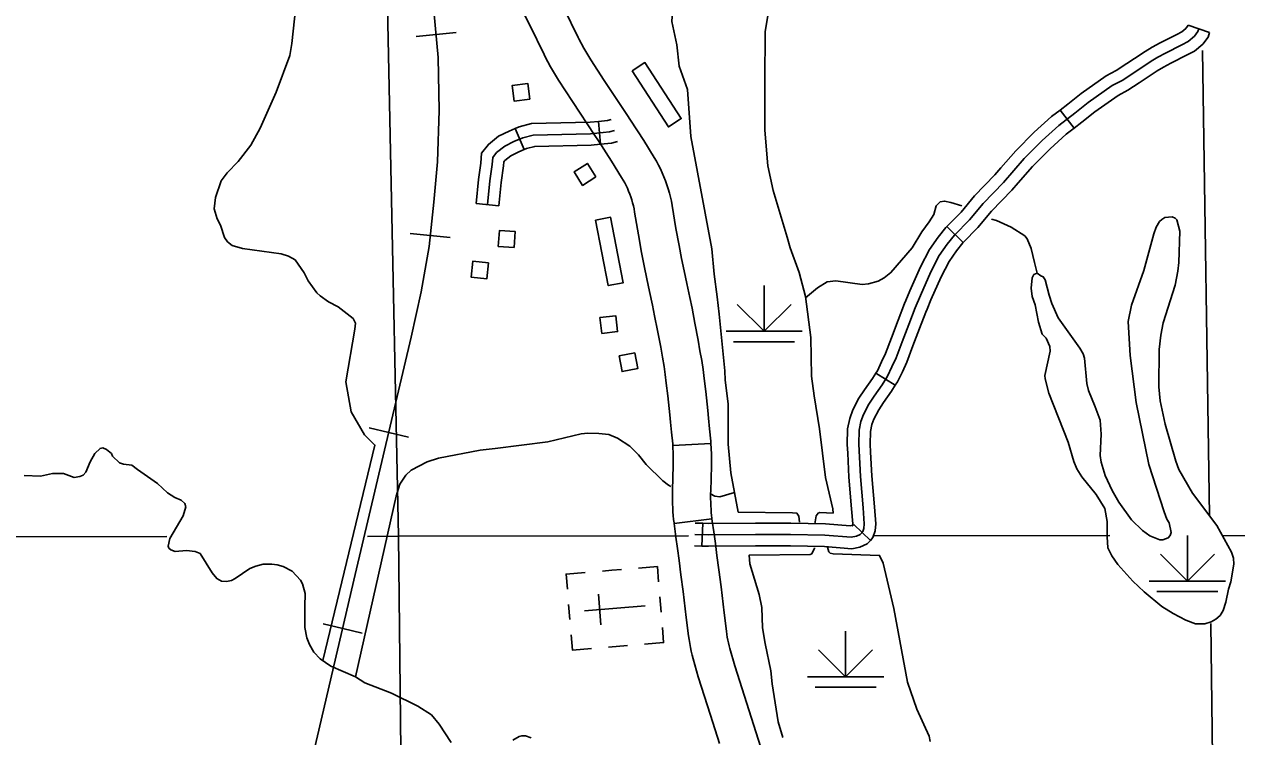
# Model space of a CAD drawing. Extents: x -19 to 366, y -4 to 359.
# Drawn here: x 158.742 to 160.247, y 177.751 to 178.636 of the extents above; entities that cross this region are included whole.
import ezdxf

# ---------------------------------------------------------------- set-up
doc = ezdxf.new("R2010")
doc.units = 0
for name, color, linetype in [('Level 10', 7, 'Continuous'), ('Level 32', 7, 'Continuous'), ('Level 35', 7, 'Continuous'), ('Level 40', 7, 'Continuous'), ('Level 44', 7, 'Continuous'), ('Level 45', 7, 'Continuous'), ('Level 47', 7, 'Continuous'), ('Level 5', 7, 'Continuous'), ('Level 56', 7, 'Continuous'), ('Level 57', 7, 'Continuous'), ('Level 60', 7, 'Continuous')]:
    doc.layers.add(name, color=color, linetype=linetype)

msp = doc.modelspace()

# ---------------------------------------------------------------- linework, layer by layer
at = {"layer": 'Level 10'}
for p, q in [((159.4543, 178.4908), (159.4543, 178.4908)), ((159.5111, 178.3357), (159.5111, 178.3356)), ((159.5466, 178.1128), (159.5939, 178.1153)), ((159.5953, 178.0217), (159.5483, 178.016)), ((159.5953, 178.0217), (159.5483, 178.016)), ((159.5505, 177.9992), (159.5505, 177.999))]:
    msp.add_line(p, q, dxfattribs=at)
for points in [[(159.3524, 178.6676), (159.369, 178.6344)], [(159.494, 178.5166), (159.4895, 178.5235), (159.4616, 178.5657), (159.445, 178.5915), (159.4361, 178.6059), (159.4302, 178.6173), (159.4292, 178.6193), (159.4115, 178.6553)], [(159.369, 178.6344), (159.387, 178.5978), (159.3883, 178.5953), (159.3949, 178.5826), (159.4049, 178.5663), (159.422, 178.5398), (159.4499, 178.4976), (159.4543, 178.4908)], [(159.5575, 178.345), (159.5544, 178.3609), (159.5506, 178.3821), (159.5458, 178.4106), (159.5449, 178.4158), (159.5438, 178.421), (159.5425, 178.4261), (159.541, 178.4313), (159.5394, 178.4364), (159.5376, 178.4414), (159.5357, 178.4463), (159.5335, 178.4513), (159.5313, 178.4561), (159.5289, 178.4608), (159.5263, 178.4656), (159.5236, 178.4701), (159.5106, 178.4911), (159.494, 178.5166)], [(159.4543, 178.4908), (159.4706, 178.4657), (159.4831, 178.4455), (159.4852, 178.4421), (159.487, 178.4388), (159.4887, 178.4354), (159.4903, 178.4319), (159.4918, 178.4284), (159.4932, 178.4248), (159.4945, 178.4212), (159.4957, 178.4176), (159.4967, 178.4139), (159.4977, 178.4102), (159.4985, 178.4064), (159.4992, 178.4025), (159.5039, 178.3741), (159.5078, 178.3521), (159.5111, 178.3357)], [(159.5939, 178.1153), (159.5937, 178.1182), (159.5924, 178.1336), (159.5911, 178.1468), (159.59, 178.156), (159.5876, 178.1797), (159.5855, 178.1958), (159.5842, 178.2071), (159.5825, 178.2184), (159.5804, 178.2303), (159.5782, 178.2433), (159.5742, 178.2644), (159.5705, 178.2831), (159.5678, 178.2964), (159.564, 178.3139), (159.5607, 178.3293), (159.5575, 178.345)], [(159.5111, 178.3356), (159.5144, 178.3197), (159.5177, 178.304), (159.5214, 178.2867), (159.524, 178.2738), (159.5277, 178.2554), (159.5316, 178.2349), (159.5337, 178.2222), (159.5358, 178.2107), (159.5373, 178.2008), (159.5385, 178.19), (159.5406, 178.1744), (159.5429, 178.1509), (159.544, 178.1417), (159.5452, 178.1292), (159.5465, 178.1148), (159.5466, 178.1128)], [(159.5483, 178.016), (159.5482, 178.0168), (159.5477, 178.0209), (159.5473, 178.0257), (159.5469, 178.0305), (159.5466, 178.0354), (159.5464, 178.0402), (159.5463, 178.047), (159.5463, 178.0537), (159.5463, 178.0572), (159.5472, 178.088), (159.5472, 178.1013), (159.5466, 178.1128)], [(159.5939, 178.1153), (159.5945, 178.1025), (159.5945, 178.0873), (159.5937, 178.0561), (159.5936, 178.0533), (159.5936, 178.0475), (159.5937, 178.0417), (159.5939, 178.0377), (159.5941, 178.0337), (159.5944, 178.0297), (159.5948, 178.0257), (159.5952, 178.0224), (159.5953, 178.0217)], [(159.5974, 178.0055), (159.5956, 178.0188), (159.5953, 178.0217)], [(159.5483, 178.016), (159.5487, 178.0127), (159.5505, 177.9992)], [(159.6654, 177.7083), (159.6498, 177.7575), (159.6384, 177.7924), (159.6236, 177.8394), (159.6175, 177.8606), (159.6165, 177.8642), (159.6157, 177.8677), (159.6149, 177.8712), (159.6143, 177.8748), (159.6138, 177.8783), (159.6133, 177.8823), (159.6104, 177.905), (159.6067, 177.9373), (159.6037, 177.9584), (159.6014, 177.9761), (159.5995, 177.991), (159.5974, 178.0057)], [(159.5505, 177.999), (159.5526, 177.9847), (159.5545, 177.9699), (159.5568, 177.9521), (159.5597, 177.9314), (159.5634, 177.8993), (159.5663, 177.8765), (159.5668, 177.872), (159.5676, 177.8671), (159.5685, 177.8622), (159.5694, 177.8574), (159.5706, 177.8526), (159.5718, 177.8479), (159.5782, 177.8257), (159.5933, 177.778), (159.6047, 177.743)]]:
    msp.add_lwpolyline(points, dxfattribs=at)
at = {"layer": 'Level 32'}
for p, q in [((159.3621, 178.48), (159.3509, 178.5061)), ((159.457, 178.4866), (159.4544, 178.5149)), ((159.3307, 178.4103), (159.3024, 178.4131))]:
    msp.add_line(p, q, dxfattribs=at)
for points in [[(159.4544, 178.5149), (159.4654, 178.5159), (159.4702, 178.5173)], [(159.3024, 178.4131), (159.3054, 178.4428), (159.3085, 178.463), (159.3093, 178.4755), (159.3178, 178.4864), (159.3304, 178.4965), (159.3436, 178.5029), (159.3509, 178.5061)], [(159.3509, 178.5061), (159.3559, 178.5082), (159.3714, 178.5122), (159.4439, 178.5139), (159.4544, 178.5149)], [(159.3734, 178.498), (159.4447, 178.4997), (159.468, 178.5019), (159.4742, 178.5037)], [(159.3166, 178.4117), (159.3195, 178.441), (159.3226, 178.4614), (159.3232, 178.4702), (159.328, 178.4764), (159.338, 178.4844), (159.3495, 178.49), (159.3605, 178.4947), (159.3734, 178.498)], [(159.3621, 178.48), (159.3651, 178.4812), (159.3754, 178.4839), (159.4455, 178.4856), (159.457, 178.4866)], [(159.457, 178.4866), (159.4707, 178.4879), (159.4781, 178.4901)], [(159.3307, 178.4103), (159.3336, 178.4393), (159.3367, 178.4599), (159.3371, 178.4649), (159.3382, 178.4664), (159.3456, 178.4724), (159.3554, 178.4771), (159.3621, 178.48)]]:
    msp.add_lwpolyline(points, dxfattribs=at)
at = {"layer": 'Level 35'}
for points in [[(159.1122, 177.8457), (159.177, 178.1133), (159.1642, 178.1261), (159.1475, 178.1544), (159.141, 178.1917), (159.1521, 178.2573), (159.1529, 178.2647), (159.1498, 178.2705), (159.1315, 178.285), (159.1195, 178.291), (159.1088, 178.2984), (159.1049, 178.3021), (159.094, 178.3169), (159.0893, 178.3271), (159.0779, 178.343), (159.0696, 178.3476), (159.0607, 178.3505), (159.0124, 178.3574), (158.9998, 178.3608), (158.9941, 178.3654), (158.9902, 178.371), (158.9854, 178.3861), (158.9811, 178.394), (158.9773, 178.4065), (158.9789, 178.4207), (158.986, 178.441), (158.9937, 178.4513), (159.0072, 178.4654), (159.0229, 178.4853), (159.0345, 178.5065), (159.0542, 178.5511), (159.0712, 178.5966), (159.0738, 178.6116), (159.0838, 178.7038)], [(159.7115, 178.2959), (159.7263, 178.3083), (159.7383, 178.3157), (159.749, 178.3172), (159.7819, 178.3127), (159.7897, 178.3132), (159.8014, 178.3167), (159.8092, 178.321), (159.8173, 178.3274), (159.8437, 178.3579), (159.8557, 178.3778), (159.8649, 178.3903), (159.8706, 178.3995), (159.8735, 178.4102), (159.8787, 178.415), (159.8838, 178.4161), (159.8916, 178.4145), (159.9053, 178.41)], [(159.9423, 178.3938), (159.9484, 178.3918), (159.9666, 178.3837), (159.9834, 178.373), (159.9864, 178.3691), (159.9915, 178.3571), (159.9958, 178.3399), (159.999, 178.3265)], [(159.1527, 177.8256), (159.2032, 178.0499), (159.2079, 178.0647), (159.2153, 178.0759), (159.2218, 178.0819), (159.2417, 178.0925), (159.2557, 178.0969), (159.3076, 178.1071), (159.3262, 178.1088), (159.3916, 178.1174), (159.4331, 178.1271), (159.4411, 178.128), (159.4549, 178.1278), (159.4671, 178.1262), (159.4779, 178.122), (159.4935, 178.1118), (159.5039, 178.1012), (159.5137, 178.0892), (159.5342, 178.0689), (159.5415, 178.0634), (159.5442, 178.062)], [(159.0557, 177.9645), (159.0489, 177.9655), (159.0383, 177.9653), (159.0292, 177.963), (159.0215, 177.9599), (159.0035, 177.9476), (158.9988, 177.9452), (158.9926, 177.9438), (158.9863, 177.9444), (158.9806, 177.9475), (158.975, 177.9547), (158.96, 177.9785), (158.9538, 177.9812), (158.943, 177.9823), (158.9288, 177.9811), (158.9235, 177.9833), (158.9212, 177.9854), (158.9202, 177.9878), (158.9223, 177.9975), (158.9389, 178.0253), (158.9423, 178.0364), (158.9411, 178.0409), (158.9366, 178.045), (158.9284, 178.0483), (158.9194, 178.0538), (158.9069, 178.0656), (158.8822, 178.0828), (158.8754, 178.0885), (158.865, 178.0895), (158.86, 178.0913), (158.8514, 178.0993), (158.85, 178.1027), (158.8436, 178.1079), (158.8394, 178.1099), (158.8359, 178.1091), (158.8291, 178.1029), (158.8234, 178.0925), (158.8182, 178.0795), (158.815, 178.076), (158.8107, 178.0741), (158.8035, 178.0732), (158.7903, 178.0779), (158.7767, 178.0778), (158.7618, 178.0745), (158.7415, 178.0755)], [(159.5936, 178.0527), (159.5988, 178.05), (159.605, 178.0492), (159.6233, 178.0543)], [(159.2717, 177.7443), (159.2568, 177.7668), (159.2471, 177.7784), (159.2302, 177.7891), (159.1977, 177.8052), (159.1645, 177.8182), (159.1527, 177.8256), (159.1223, 177.8387), (159.1089, 177.848), (159.1012, 177.8564), (159.0957, 177.8656), (159.0925, 177.8739), (159.09, 177.8867), (159.0898, 177.9129), (159.0902, 177.9292), (159.0872, 177.9409), (159.0847, 177.9454), (159.0744, 177.9566), (159.0631, 177.9625), (159.0557, 177.9645)], [(159.3708, 177.7497), (159.3637, 177.7522), (159.3592, 177.7525), (159.356, 177.7517), (159.3481, 177.7472)]]:
    msp.add_lwpolyline(points, dxfattribs=at)
at = {"layer": 'Level 40'}
for p, q in [((159.2529, 178.6228), (159.228, 178.6205)), ((159.2529, 178.6228), (159.2778, 178.6252)), ((159.2456, 178.3734), (159.2208, 178.376)), ((159.2456, 178.3734), (159.2705, 178.3709)), ((159.1942, 178.1289), (159.1698, 178.1347)), ((159.1942, 178.1289), (159.2185, 178.1232)), ((159.1369, 177.8856), (159.1125, 177.8913)), ((159.1369, 177.8856), (159.1612, 177.8799))]:
    msp.add_line(p, q, dxfattribs=at)
for points in [[(159.0801, 176.5291), (159.0713, 176.5749), (159.0651, 176.6176), (159.06, 176.6696), (159.0548, 176.7721), (159.0446, 177.0774), (159.0363, 177.3128), (159.0363, 177.3596), (159.0389, 177.4034), (159.0466, 177.4734), (159.0543, 177.5285), (159.0677, 177.5903), (159.0837, 177.6583), (159.1526, 177.9528), (159.2221, 178.2473), (159.2345, 178.3035), (159.2442, 178.3596), (159.2499, 178.4147), (159.2545, 178.4646), (159.2566, 178.5285), (159.2556, 178.5944), (159.2483, 178.6706)], [(159.0837, 177.6583), (159.1526, 177.9528), (159.2221, 178.2473), (159.2345, 178.3035), (159.2442, 178.3596), (159.2499, 178.4147), (159.2545, 178.4646), (159.2566, 178.5285), (159.2556, 178.5944), (159.2483, 178.6706)]]:
    msp.add_lwpolyline(points, dxfattribs=at)
at = {"layer": 'Level 44'}
for p, q in [((159.66, 178.3113), (159.66, 178.2545)), ((159.66, 178.2545), (159.6266, 178.2879)), ((159.66, 178.2545), (159.6935, 178.2879)), ((159.6127, 178.2545), (159.7074, 178.2545)), ((159.6222, 178.2415), (159.6979, 178.2415)), ((160.1854, 178.0012), (160.1854, 177.9443)), ((160.1854, 177.9443), (160.152, 177.9778)), ((160.1854, 177.9443), (160.2189, 177.9778)), ((160.1381, 177.9443), (160.2328, 177.9443)), ((160.1476, 177.9314), (160.2233, 177.9314)), ((159.7611, 177.8823), (159.7611, 177.8255)), ((159.7611, 177.8255), (159.7276, 177.859)), ((159.7611, 177.8255), (159.7946, 177.859)), ((159.7138, 177.8255), (159.8085, 177.8255)), ((159.7232, 177.8126), (159.799, 177.8126))]:
    msp.add_line(p, q, dxfattribs=at)
at = {"layer": 'Level 45'}
for p, q in [((160.1862, 178.6346), (160.213, 178.6251)), ((160.0273, 178.529), (160.0447, 178.5065)), ((159.8867, 178.3844), (159.9071, 178.3646)), ((159.7988, 178.2026), (159.8228, 178.1875)), ((159.5838, 178.0162), (159.5828, 177.9878)), ((159.7712, 178.0145), (159.7919, 177.995))]:
    msp.add_line(p, q, dxfattribs=at)
for points in [[(160.1996, 178.6299), (160.1984, 178.6264), (160.1941, 178.6206), (160.1863, 178.614), (160.1786, 178.6102), (160.1582, 178.5998), (160.1488, 178.5948), (160.1404, 178.5898), (160.1275, 178.5811), (160.1042, 178.5658), (160.0921, 178.5594), (160.0621, 178.5383), (160.0456, 178.5252), (160.026, 178.51), (160.0051, 178.4913), (159.9827, 178.4688), (159.957, 178.4392), (159.9319, 178.4132), (159.9149, 178.393), (159.8962, 178.3738), (159.8873, 178.3627), (159.8774, 178.3484), (159.8668, 178.3282), (159.854, 178.299), (159.8476, 178.2837), (159.8395, 178.2631), (159.8313, 178.2413), (159.8239, 178.2217), (159.8187, 178.2103), (159.813, 178.1986), (159.8064, 178.1881), (159.7964, 178.174), (159.7899, 178.1642), (159.7832, 178.1511), (159.7801, 178.1425), (159.7778, 178.1316), (159.7774, 178.1142), (159.7795, 178.0742), (159.7828, 178.0353), (159.7842, 178.0156), (159.7839, 178.0097), (159.7826, 178.0058), (159.7793, 178.0023), (159.7746, 178.0002), (159.7679, 177.9989), (159.7355, 178.0015), (159.6929, 178.0022), (159.6493, 178.0023), (159.5911, 178.0018), (159.574, 178.0023)], [(160.1862, 178.6346), (160.1857, 178.6332), (160.1836, 178.6304), (160.1785, 178.626), (160.1723, 178.6229), (160.1516, 178.6124), (160.1418, 178.6071), (160.1328, 178.6018), (160.1196, 178.5929), (160.1102, 178.5867)], [(160.213, 178.6251), (160.2111, 178.6197), (160.2046, 178.6109), (160.1942, 178.602), (160.185, 178.5975), (160.1648, 178.5873), (160.1557, 178.5824), (160.148, 178.5778), (160.1354, 178.5693), (160.1257, 178.5629)], [(160.1102, 178.5867), (160.097, 178.5781), (160.0847, 178.5716), (160.0536, 178.5497), (160.0369, 178.5364), (160.0273, 178.529)], [(160.1257, 178.5629), (160.1114, 178.5536), (160.0996, 178.5473), (160.0706, 178.5269), (160.0544, 178.5141), (160.0447, 178.5065)], [(160.0273, 178.529), (160.0169, 178.5209), (159.9953, 178.5016), (159.9723, 178.4784), (159.9539, 178.4573)], [(160.0447, 178.5065), (160.0351, 178.4991), (160.0149, 178.4809), (159.9931, 178.4591), (159.9754, 178.4387)], [(159.9539, 178.4573), (159.9465, 178.4488), (159.9213, 178.4227), (159.9044, 178.4025), (159.8867, 178.3844)], [(159.9754, 178.4387), (159.9675, 178.4296), (159.9424, 178.4037), (159.9254, 178.3834), (159.9071, 178.3646)], [(159.8867, 178.3844), (159.8855, 178.3832), (159.8759, 178.3712), (159.8652, 178.3558), (159.854, 178.3344), (159.841, 178.3046), (159.836, 178.2928)], [(159.9071, 178.3646), (159.9068, 178.3643), (159.8986, 178.3542), (159.8896, 178.3411), (159.8796, 178.3221), (159.8671, 178.2934), (159.8622, 178.2818)], [(159.836, 178.2928), (159.8344, 178.2891), (159.8262, 178.2682), (159.818, 178.2464), (159.8107, 178.2271), (159.8058, 178.2164), (159.8006, 178.2055), (159.7988, 178.2026)], [(159.8622, 178.2818), (159.8607, 178.2784), (159.8527, 178.258), (159.8445, 178.2363), (159.837, 178.2162), (159.8316, 178.2043), (159.8254, 178.1917), (159.8228, 178.1875)], [(159.7988, 178.2026), (159.7946, 178.196), (159.7846, 178.182), (159.7776, 178.1714), (159.7702, 178.1568), (159.7664, 178.1464), (159.7636, 178.1333), (159.7632, 178.114), (159.7637, 178.1032)], [(159.8228, 178.1875), (159.8182, 178.1802), (159.8081, 178.166), (159.8022, 178.157), (159.7963, 178.1455), (159.7938, 178.1386), (159.7919, 178.13), (159.7916, 178.1144), (159.7921, 178.1046)], [(159.7637, 178.1032), (159.7653, 178.0733), (159.7686, 178.0341), (159.77, 178.0155), (159.7698, 178.013), (159.7712, 178.0145)], [(159.7921, 178.1046), (159.7936, 178.0752), (159.7969, 178.0364), (159.7985, 178.0157), (159.7979, 178.007), (159.7951, 177.9984), (159.7919, 177.995)], [(159.5838, 178.0162), (159.5744, 178.0165)], [(159.6833, 178.0164), (159.6492, 178.0165), (159.5913, 178.016), (159.5838, 178.0162)], [(159.7712, 178.0145), (159.7709, 178.0142), (159.7702, 178.0139), (159.767, 178.0132), (159.7362, 178.0157), (159.693, 178.0164), (159.6833, 178.0164)], [(159.7919, 177.995), (159.7877, 177.9905), (159.7789, 177.9866), (159.7687, 177.9846), (159.7348, 177.9873), (159.6928, 177.988), (159.6833, 177.988)], [(159.5828, 177.9878), (159.5735, 177.9882)], [(159.6833, 177.988), (159.6493, 177.9881), (159.5909, 177.9876), (159.5828, 177.9878)]]:
    msp.add_lwpolyline(points, dxfattribs=at)
at = {"layer": 'Level 47'}
for points in [[(159.6614, 178.6264), (159.6753, 178.7104), (159.706, 178.816), (159.7282, 178.8817), (159.7659, 178.9793), (159.777, 178.9983), (159.8018, 179.034), (159.8468, 179.0952), (159.8786, 179.1301), (159.8922, 179.1417), (159.9249, 179.1689), (159.9519, 179.1883)], [(159.5439, 178.712), (159.5477, 178.671), (159.5456, 178.6391), (159.5515, 178.6102), (159.5545, 178.5836), (159.5648, 178.5544), (159.569, 178.4962), (159.5952, 178.3569), (159.5979, 178.3254), (159.6019, 178.2972), (159.6042, 178.2756), (159.6111, 178.2052), (159.6117, 178.194), (159.6152, 178.1643), (159.6153, 178.1142), (159.6188, 178.0787), (159.6279, 178.0301)], [(159.7459, 178.0286), (159.7453, 178.0342), (159.7363, 178.0728), (159.7289, 178.1332), (159.7223, 178.1742), (159.719, 178.1986), (159.7178, 178.2466), (159.7113, 178.2975), (159.7034, 178.3274), (159.6924, 178.3581), (159.6888, 178.3713), (159.6711, 178.4293), (159.6645, 178.4597), (159.6607, 178.5042), (159.6608, 178.5643), (159.6614, 178.6264)], [(160.1535, 178.3934), (160.1572, 178.3955), (160.1663, 178.3967), (160.1703, 178.395), (160.1722, 178.3928), (160.1759, 178.3788), (160.1749, 178.3397), (160.1737, 178.3291), (160.1702, 178.3119), (160.1555, 178.265), (160.1523, 178.2495), (160.1502, 178.232), (160.1498, 178.1854), (160.1516, 178.1681), (160.1578, 178.1394), (160.1711, 178.0933), (160.1749, 178.083), (160.1919, 178.0535), (160.2221, 178.0133), (160.24, 177.9804), (160.2424, 177.9728), (160.2432, 177.9653), (160.2393, 177.9434), (160.2364, 177.9346), (160.2331, 177.9184), (160.2296, 177.9079), (160.2261, 177.9018), (160.2207, 177.8971), (160.2147, 177.894), (160.2072, 177.8915), (160.1956, 177.8913), (160.1834, 177.8959), (160.1675, 177.9043), (160.1537, 177.913), (160.1318, 177.9312), (160.1178, 177.9442), (160.0992, 177.9651), (160.0914, 177.9756), (160.0867, 177.9858), (160.0857, 177.9992), (160.0858, 178.0182), (160.0829, 178.0345), (160.0721, 178.0521), (160.0543, 178.0738), (160.0483, 178.0837), (160.0445, 178.0928), (160.0375, 178.1167), (160.0133, 178.1776), (160.0087, 178.1953), (160.0084, 178.1997), (160.0149, 178.2298), (160.0146, 178.2357), (160.0099, 178.2458), (160.0051, 178.2509), (160.0006, 178.2656), (159.9963, 178.2873), (159.9929, 178.2977), (159.9916, 178.3079), (159.9925, 178.3208), (159.9949, 178.3249), (159.999, 178.3265)], [(159.999, 178.3265), (160.0033, 178.3231), (160.0065, 178.322), (160.009, 178.3185), (160.0137, 178.2994), (160.0173, 178.2888), (160.0248, 178.2713), (160.052, 178.2337), (160.0561, 178.2266), (160.0575, 178.2213), (160.0607, 178.1896), (160.0625, 178.1811), (160.0707, 178.1608), (160.077, 178.144), (160.0784, 178.1268), (160.0772, 178.1004), (160.0785, 178.0921), (160.0833, 178.0753), (160.0918, 178.0568), (160.1003, 178.0425), (160.1159, 178.0204), (160.1298, 178.0072), (160.1386, 178.0005), (160.151, 177.9956), (160.155, 177.9957), (160.1616, 177.9983), (160.164, 178.0012), (160.1651, 178.0046), (160.1628, 178.0167), (160.16, 178.0214), (160.1567, 178.0305), (160.1376, 178.0893), (160.1217, 178.1661), (160.1143, 178.2246), (160.1119, 178.2666), (160.1161, 178.2868), (160.1314, 178.3298), (160.1436, 178.3754), (160.1468, 178.3838), (160.1507, 178.3907), (160.1535, 178.3934)], [(159.6279, 178.0301), (159.6953, 178.0293), (159.7008, 178.0287), (159.703, 178.0251), (159.7038, 178.0174)], [(159.7231, 178.0157), (159.7246, 178.0253), (159.727, 178.0286), (159.7291, 178.0294), (159.7459, 178.0286)], [(159.7226, 177.9857), (159.7226, 177.9855), (159.7191, 177.9782), (159.7172, 177.9774), (159.6413, 177.9766), (159.6424, 177.9657), (159.6537, 177.9279), (159.657, 177.9115), (159.6578, 177.8866), (159.6615, 177.867), (159.6684, 177.8329), (159.6698, 177.8168), (159.6774, 177.7699), (159.6832, 177.7503)], [(159.8649, 177.752), (159.8496, 177.7855), (159.838, 177.8189), (159.8211, 177.9104), (159.8076, 177.9666), (159.8033, 177.9762), (159.7455, 177.9783), (159.742, 177.9792), (159.7403, 177.9807), (159.7386, 177.9867)], [(159.8662, 177.7454), (159.8649, 177.752)]]:
    msp.add_lwpolyline(points, dxfattribs=at)
at = {"layer": 'Level 5'}
for points in [[(159.1856, 178.9951), (159.2063, 178)], [(160.2043, 178.6029), (160.2129, 178.0256)], [(158.9186, 177.9996), (158.1999, 177.9988)], [(159.2063, 178), (159.1677, 177.9999)], [(159.566, 178.0004), (159.2063, 178)], [(159.2063, 178), (159.2158, 177.1262)], [(160.0889, 178.0011), (159.7972, 178.0007)], [(161.2047, 178.0002), (160.2287, 178.0012)], [(160.2146, 177.8917), (160.2255, 176.9964)]]:
    msp.add_lwpolyline(points, dxfattribs=at)
at = {"layer": 'Level 56'}
for points in [[(159.4961, 178.5777), (159.512, 178.588), (159.5571, 178.5185), (159.5412, 178.5082)], [(159.3694, 178.5426), (159.3499, 178.5399), (159.3471, 178.5595), (159.3666, 178.5622)], [(159.4513, 178.4461), (159.4347, 178.4355), (159.4241, 178.4522), (159.4407, 178.4628)], [(159.4508, 178.3924), (159.4694, 178.396), (159.4852, 178.3147), (159.4666, 178.3111)], [(159.3498, 178.3586), (159.3301, 178.3598), (159.3314, 178.3795), (159.3511, 178.3783)], [(159.3181, 178.3393), (159.316, 178.3197), (159.2963, 178.3217), (159.2984, 178.3413)], [(159.4585, 178.2519), (159.4562, 178.2715), (159.4759, 178.2738), (159.4781, 178.2542)], [(159.4995, 178.2276), (159.5032, 178.2082), (159.4838, 178.2045), (159.4801, 178.2239)]]:
    msp.add_lwpolyline(points, close=True, dxfattribs=at)
at = {"layer": 'Level 57'}
for p, q in [((159.4708, 177.9578), (159.4592, 177.9568)), ((159.4708, 177.9578), (159.4828, 177.9588)), ((159.4173, 177.9155), (159.4189, 177.8966)), ((159.4574, 177.8902), (159.4543, 177.9281)), ((159.5321, 177.9059), (159.5306, 177.9248)), ((159.437, 177.9075), (159.5125, 177.9137)), ((159.4747, 177.9106), (159.4747, 177.9106)), ((159.4747, 177.9106), (159.4747, 177.9106)), ((159.467, 177.8625), (159.4906, 177.8644))]:
    msp.add_line(p, q, dxfattribs=at)
for points in [[(159.5039, 177.9605), (159.5275, 177.9624), (159.529, 177.9436)], [(159.4158, 177.9343), (159.4142, 177.9531), (159.4378, 177.9551)], [(159.5337, 177.8869), (159.5352, 177.8681), (159.5116, 177.8661)], [(159.4204, 177.8776), (159.422, 177.8588), (159.4456, 177.8607)]]:
    msp.add_lwpolyline(points, dxfattribs=at)
at = {"layer": 'Level 60'}
for points in [[(168.7902, 2.2442), (168.5607, 10.8615), (168.3304, 19.479), (168.0993, 28.0965), (167.8673, 36.7142), (167.6346, 45.3321), (167.4011, 53.95), (167.1668, 62.5681), (166.9316, 71.1863), (166.6957, 79.8047), (166.459, 88.4232), (166.2215, 97.0418), (165.9832, 105.6605), (165.7441, 114.2794), (165.5043, 122.8984), (165.2636, 131.5176), (165.0221, 140.1368), (164.7799, 148.7563), (164.5369, 157.3758), (164.2931, 165.9955), (164.0485, 174.6153), (163.8031, 183.2352), (163.5569, 191.8553), (163.31, 200.4755), (163.0623, 209.0959), (162.8138, 217.7164), (162.5645, 226.337), (162.3145, 234.9577), (162.0637, 243.5786), (161.8121, 252.1997), (161.5597, 260.8208), (161.3066, 269.4421), (161.0527, 278.0636), (160.798, 286.6851), (160.5426, 295.3068), (160.2864, 303.9287), (160.0294, 312.5507), (159.7717, 321.1728), (159.5132, 329.7951), (159.2539, 338.4175), (158.9939, 347.04)], [(161.4532, 2.0533), (161.2336, 10.6702), (161.0133, 19.2873), (160.7922, 27.9044), (160.5704, 36.5217), (160.3478, 45.1392), (160.1245, 53.7568), (159.9003, 62.3745), (159.6754, 70.9923), (159.4498, 79.6103), (159.2234, 88.2284), (158.9962, 96.8466), (158.7683, 105.465), (158.5396, 114.0835), (158.3102, 122.7022), (158.08, 131.321), (157.849, 139.9399), (157.6173, 148.559), (157.3849, 157.1782), (157.1517, 165.7975), (156.9177, 174.417), (156.683, 183.0366), (156.511, 189.3363)], [(0, 172.2839), (7.1335, 172.2883), (14.267, 172.3015), (21.4005, 172.3236), (28.5339, 172.3544), (35.6673, 172.3941), (42.8006, 172.4426), (49.9339, 172.4999), (57.0671, 172.566), (64.2002, 172.6409), (71.3332, 172.7246), (78.4661, 172.8172), (85.5989, 172.9186), (92.7315, 173.0287), (99.8641, 173.1477), (106.9964, 173.2755), (114.1286, 173.4122), (121.2606, 173.5576), (128.3925, 173.7119), (135.5241, 173.8749), (142.6555, 174.0468), (149.7867, 174.2275), (156.9177, 174.417), (164.0485, 174.6153), (171.179, 174.8224), (178.3092, 175.0383), (185.4392, 175.2631), (192.5688, 175.4966), (199.6982, 175.739), (206.8273, 175.9902), (213.9561, 176.2502), (221.0845, 176.5189), (228.2126, 176.7965), (235.3404, 177.083), (242.4677, 177.3782), (249.5948, 177.6822), (256.7214, 177.995), (263.8476, 178.3167), (270.9735, 178.6471), (278.0989, 178.9863), (285.2239, 179.3344), (292.3485, 179.6912), (299.4726, 180.0569), (306.5963, 180.4314), (313.7195, 180.8146), (320.8422, 181.2067), (327.9644, 181.6076), (335.0862, 182.0172), (342.2074, 182.4357)]]:
    msp.add_spline(points, degree=3, dxfattribs=at)

doc.saveas('drawing.dxf')
